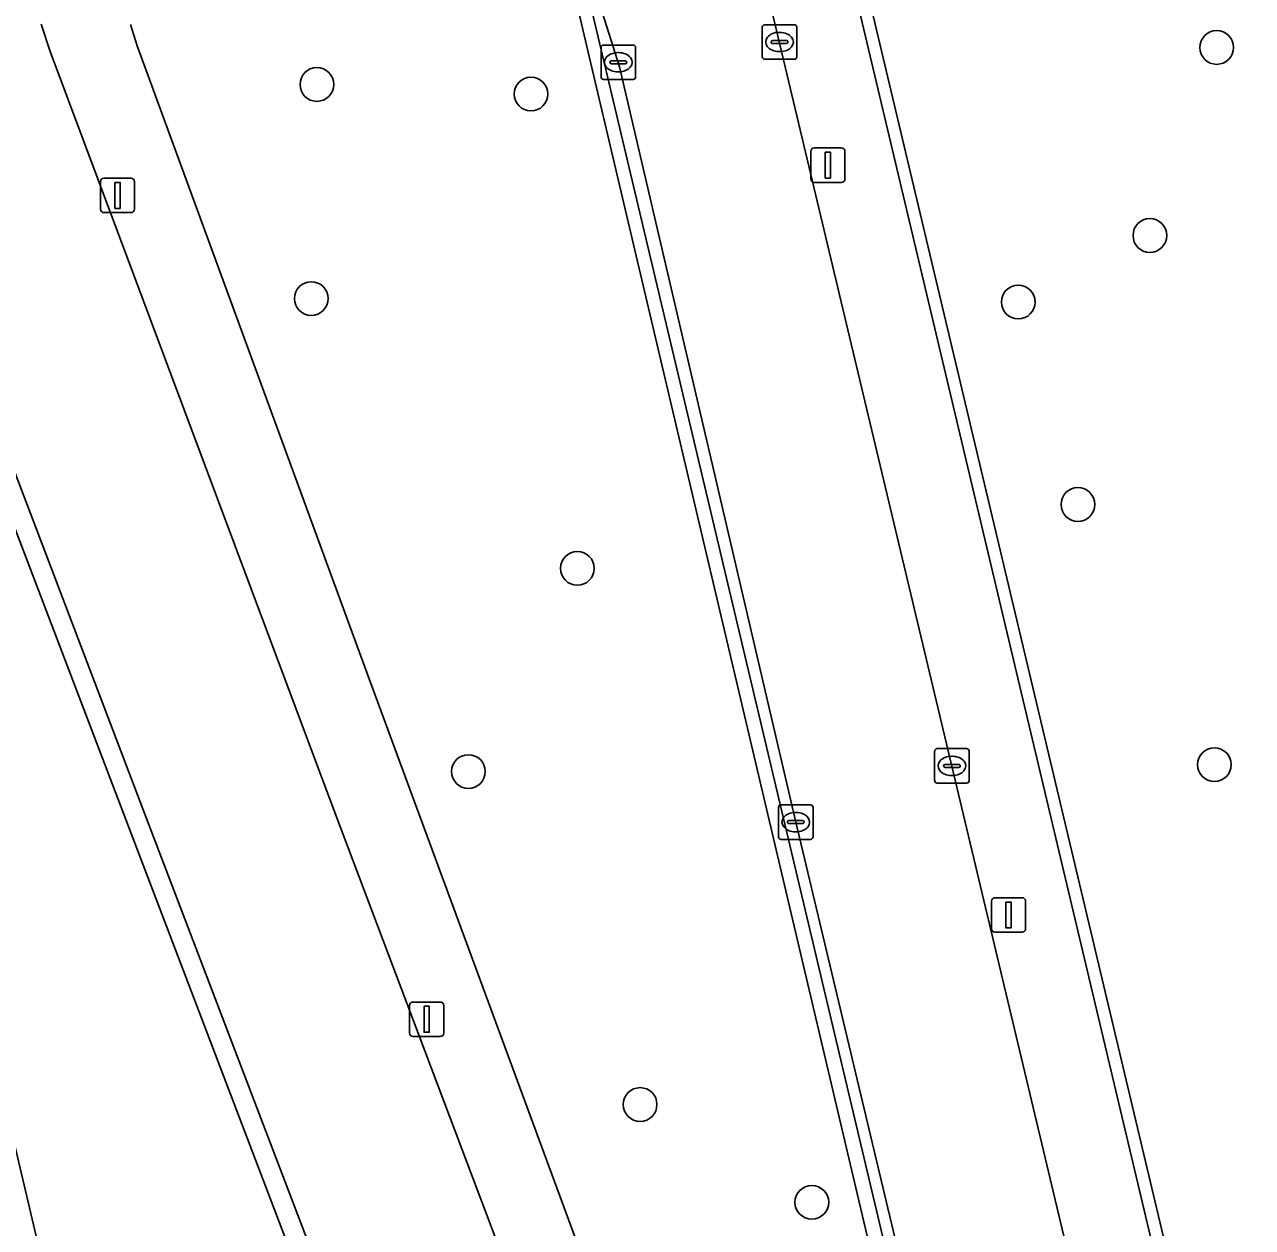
# Model space of a CAD drawing. Extents: x 158031 to 159244, y 380104 to 381214.
# Drawn here: x 158656.77 to 158692.37, y 380963 to 380997.89 of the extents above; entities that cross this region are included whole.
import ezdxf

# ---------------------------------------------------------------- set-up
doc = ezdxf.new("R2010")
doc.units = 0
for name, color, linetype in [('IMGEO_Berm_groen', 7, 'Continuous'), ('IMGEO_Boom', 7, 'Continuous'), ('IMGEO_Fietspad_open', 7, 'Continuous'), ('IMGEO_Groenvoorziening', 7, 'Continuous'), ('IMGEO_Kolk', 7, 'Continuous'), ('IMGEO_Lichtmast', 7, 'Continuous'), ('IMGEO_Muur', 7, 'Continuous'), ('IMGEO_Voetpad_open', 7, 'Continuous')]:
    doc.layers.add(name, color=color, linetype=linetype)

msp = doc.modelspace()

# ---------------------------------------------------------------- linework, layer by layer
at = {"layer": 'IMGEO_Berm_groen'}
msp.add_lwpolyline([(158659.843, 380997.893), (158660.03, 380997.272), (158666.732, 380978.988), (158676.668, 380952.037), (158683.376, 380953.532), (158671.995, 381001.81)], dxfattribs=at)
at = {"layer": 'IMGEO_Boom'}
for centre in [(158691.332, 380997.223), (158665.245, 380996.15), (158671.452, 380995.873), (158689.394, 380991.77), (158665.082, 380989.942), (158685.578, 380989.841), (158687.308, 380983.969), (158672.796, 380982.117), (158691.265, 380976.425), (158669.638, 380976.225), (158674.616, 380966.569), (158679.594, 380963.733)]:
    msp.add_circle(centre, 0.489, dxfattribs=at)
at = {"layer": 'IMGEO_Fietspad_open'}
for points in [[(158651.91, 381089.41), (158658.223, 381062.478), (158658.774, 381060.069), (158658.818, 381059.878), (158658.497, 381059.8), (158667.371, 381022.499), (158667.86, 381020.483), (158667.967, 381020.043), (158672.035, 381003.268), (158672.361, 381001.891), (158674.016, 380996.666), (158679.129, 380974.762), (158684.079, 380953.998), (158684.223, 380952.937), (158685.897, 380945.401), (158685.924, 380945.089), (158689.094, 380932.233), (158689.866, 380929.463)], [(158710.978, 380861.027), (158709.641, 380866.489), (158709.619, 380866.64), (158709.463, 380867.521), (158707.319, 380876.312), (158699.376, 380909.991), (158693.603, 380934.169), (158688.921, 380954.272), (158678.032, 381000), (158677.125, 381004.39), (158673.033, 381021.228), (158672.927, 381021.669), (158667.035, 381046.28), (158663.617, 381061.042), (158663.576, 381061.221), (158663, 381063.616), (158656.793, 381089.506)], [(158665.761, 380975.033), (158657.509, 380997.105), (158657.253, 380997.896)], [(158652.006, 380996.675), (158660.379, 380974.663), (158670.252, 380948.792)], [(158674.863, 380950.947), (158665.761, 380975.033)]]:
    msp.add_lwpolyline(points, dxfattribs=at)
at = {"layer": 'IMGEO_Groenvoorziening'}
for points in [[(158702.855, 380965.659), (158702.09, 380968.88), (158693.503, 381004.589), (158688.991, 381003.505), (158689.195, 381002.553), (158682.503, 381000.919), (158682.212, 381002.231), (158680.496, 381001.857), (158691.506, 380955.478), (158691.138, 380955.441), (158710.56, 380872.948), (158724.226, 380876.207), (158718.399, 380900.655), (158708.105, 380915.35), (158713.159, 380922.64), (158710.911, 380932.073), (158701.955, 380940.406), (158706.933, 380948.762)], [(158661.198, 380945.385), (158649.276, 380995.98), (158645.377, 380995.088), (158657.305, 380944.468)]]:
    msp.add_lwpolyline(points, close=True, dxfattribs=at)
for points in [[(158651.455, 380996.478), (158649.276, 380995.98), (158661.198, 380945.385), (158662.86, 380945.776), (158662.669, 380946.393), (158669.548, 380947.966), (158671.693, 380943.415), (158674.266, 380932.695), (158676.956, 380931.767), (158679.919, 380929.472), (158680.934, 380926.931), (158685.421, 380927.973), (158685.323, 380928.413), (158689.258, 380929.353), (158688.543, 380932.036)], [(158669.701, 380948.595), (158651.455, 380996.478)]]:
    msp.add_lwpolyline(points, dxfattribs=at)
at = {"layer": 'IMGEO_Kolk'}
for p, q in [((158678.232, 380997.882), (158679.084, 380997.882)), ((158678.157, 380996.956), (158678.157, 380997.808)), ((158678.645, 380997.662), (158678.67, 380997.662)), ((158679.158, 380997.808), (158679.158, 380996.956)), ((158673.483, 380996.368), (158673.483, 380997.22)), ((158673.558, 380997.294), (158674.41, 380997.294)), ((158674.484, 380997.22), (158674.484, 380996.368)), ((158678.416, 380997.376), (158678.416, 380997.388)), ((158678.854, 380997.339), (158678.456, 380997.339)), ((158678.459, 380997.425), (158678.857, 380997.425)), ((158678.9, 380997.388), (158678.9, 380997.376)), ((158673.742, 380996.788), (158673.742, 380996.8)), ((158673.785, 380996.837), (158674.183, 380996.837)), ((158673.971, 380997.074), (158673.996, 380997.074)), ((158674.226, 380996.8), (158674.226, 380996.788)), ((158679.084, 380996.882), (158678.232, 380996.882)), ((158678.668, 380997.102), (158678.643, 380997.102)), ((158674.18, 380996.751), (158673.782, 380996.751)), ((158673.994, 380996.514), (158673.969, 380996.514)), ((158674.41, 380996.294), (158673.558, 380996.294)), ((158683.23, 380976.889), (158684.082, 380976.889)), ((158683.155, 380975.963), (158683.155, 380976.815)), ((158683.643, 380976.669), (158683.668, 380976.669)), ((158684.156, 380976.815), (158684.156, 380975.963)), ((158683.414, 380976.383), (158683.414, 380976.395)), ((158683.852, 380976.346), (158683.454, 380976.346)), ((158683.457, 380976.432), (158683.855, 380976.432)), ((158683.898, 380976.395), (158683.898, 380976.383)), ((158684.082, 380975.889), (158683.23, 380975.889)), ((158683.666, 380976.109), (158683.641, 380976.109)), ((158678.627, 380974.332), (158678.627, 380975.184)), ((158678.702, 380975.258), (158679.554, 380975.258)), ((158679.628, 380975.184), (158679.628, 380974.332)), ((158678.886, 380974.752), (158678.886, 380974.764)), ((158679.324, 380974.715), (158678.926, 380974.715)), ((158678.929, 380974.801), (158679.327, 380974.801)), ((158679.115, 380975.038), (158679.14, 380975.038)), ((158679.37, 380974.764), (158679.37, 380974.752)), ((158679.138, 380974.478), (158679.113, 380974.478)), ((158679.554, 380974.258), (158678.702, 380974.258))]:
    msp.add_line(p, q, dxfattribs=at)
for points in [[(158678.232, 380997.882), (158679.084, 380997.882)], [(158678.157, 380996.956), (158678.157, 380997.808)], [(158679.158, 380997.808), (158679.158, 380996.956)], [(158673.483, 380996.368), (158673.483, 380997.22)], [(158673.558, 380997.294), (158674.41, 380997.294)], [(158674.484, 380997.22), (158674.484, 380996.368)], [(158679.084, 380996.882), (158678.232, 380996.882)], [(158674.41, 380996.294), (158673.558, 380996.294)], [(158683.23, 380976.889), (158684.082, 380976.889)], [(158683.155, 380975.963), (158683.155, 380976.815)], [(158684.156, 380976.815), (158684.156, 380975.963)], [(158684.082, 380975.889), (158683.23, 380975.889)], [(158678.627, 380974.332), (158678.627, 380975.184)], [(158678.702, 380975.258), (158679.554, 380975.258)], [(158679.628, 380975.184), (158679.628, 380974.332)], [(158679.554, 380974.258), (158678.702, 380974.258)]]:
    msp.add_lwpolyline(points, dxfattribs=at)
for centre, radius, start, end in [((158678.234, 380997.806), 0.0765, 91.552, 178.448), ((158678.234, 380997.806), 0.0765, 91.552, 178.448), ((158679.082, 380997.806), 0.0765, 1.552, 88.448), ((158679.082, 380997.806), 0.0765, 1.552, 88.448), ((158673.56, 380997.218), 0.0765, 91.552, 178.448), ((158673.56, 380997.218), 0.0765, 91.552, 178.448), ((158674.408, 380997.218), 0.0765, 1.552, 88.448), ((158674.408, 380997.218), 0.0765, 1.552, 88.448), ((158678.456, 380997.385), 0.0403, 85.8775, 175.7526), ((158678.453, 380997.375), 0.0366, 178.938, 274.7102), ((158678.857, 380997.382), 0.043, 264.8664, 352.4533), ((158678.861, 380997.387), 0.0386, 1.7309, 96.639), ((158673.782, 380996.797), 0.0403, 85.8775, 175.7526), ((158673.779, 380996.787), 0.0366, 178.938, 274.7102), ((158674.183, 380996.794), 0.043, 264.8664, 352.4533), ((158674.187, 380996.799), 0.0386, 1.7309, 96.639), ((158678.234, 380996.958), 0.0765, 181.552, 268.448), ((158678.234, 380996.958), 0.0765, 181.552, 268.448), ((158679.082, 380996.958), 0.0765, 271.552, 358.448), ((158679.082, 380996.958), 0.0765, 271.552, 358.448), ((158673.56, 380996.37), 0.0765, 181.552, 268.448), ((158673.56, 380996.37), 0.0765, 181.552, 268.448), ((158674.408, 380996.37), 0.0765, 271.552, 358.448), ((158674.408, 380996.37), 0.0765, 271.552, 358.448), ((158683.232, 380976.813), 0.0765, 91.552, 178.448), ((158683.232, 380976.813), 0.0765, 91.552, 178.448), ((158684.08, 380976.813), 0.0765, 1.552, 88.448), ((158684.08, 380976.813), 0.0765, 1.552, 88.448), ((158683.454, 380976.392), 0.0403, 85.8775, 175.7526), ((158683.451, 380976.382), 0.0366, 178.938, 274.7102), ((158683.855, 380976.389), 0.043, 264.8664, 352.4533), ((158683.859, 380976.394), 0.0386, 1.7309, 96.639), ((158683.232, 380975.965), 0.0765, 181.552, 268.448), ((158683.232, 380975.965), 0.0765, 181.552, 268.448), ((158684.08, 380975.965), 0.0765, 271.552, 358.448), ((158684.08, 380975.965), 0.0765, 271.552, 358.448), ((158678.704, 380975.182), 0.0765, 91.552, 178.448), ((158678.704, 380975.182), 0.0765, 91.552, 178.448), ((158679.552, 380975.182), 0.0765, 1.552, 88.448), ((158679.552, 380975.182), 0.0765, 1.552, 88.448), ((158678.926, 380974.761), 0.0403, 85.8775, 175.7526), ((158678.923, 380974.751), 0.0366, 178.938, 274.7102), ((158679.327, 380974.758), 0.043, 264.8664, 352.4533), ((158679.331, 380974.763), 0.0386, 1.7309, 96.639), ((158678.704, 380974.334), 0.0765, 181.552, 268.448), ((158678.704, 380974.334), 0.0765, 181.552, 268.448), ((158679.552, 380974.334), 0.0765, 271.552, 358.448), ((158679.552, 380974.334), 0.0765, 271.552, 358.448)]:
    msp.add_arc(centre, radius, start, end, dxfattribs=at)
for centre, major_axis, ratio, start_param, end_param in [((158678.644, 380997.382), (-0.387, 0.002), 0.722429, 4.712389, 7.853982), ((158678.669, 380997.382), (-0.39, 0.002), 0.717154, 1.570796, 4.712389), ((158673.97, 380996.794), (-0.387, 0.002), 0.722429, 4.712389, 7.853982), ((158673.995, 380996.794), (-0.39, 0.002), 0.717154, 1.570796, 4.712389), ((158683.642, 380976.389), (-0.387, 0.002), 0.722429, 4.712389, 7.853982), ((158683.667, 380976.389), (-0.39, 0.002), 0.717154, 1.570796, 4.712389), ((158679.114, 380974.758), (-0.387, 0.002), 0.722429, 4.712389, 7.853982), ((158679.139, 380974.758), (-0.39, 0.002), 0.717154, 1.570796, 4.712389)]:
    msp.add_ellipse(centre, major_axis=major_axis, ratio=ratio, start_param=start_param, end_param=end_param, dxfattribs=at)
at = {"layer": 'IMGEO_Lichtmast'}
for p, q in [((158679.665, 380994.31), (158680.455, 380994.31)), ((158680.455, 380994.31), (158679.665, 380994.31)), ((158679.565, 380993.41), (158679.565, 380994.21)), ((158679.565, 380994.21), (158679.565, 380993.41)), ((158680.555, 380994.21), (158680.555, 380993.41)), ((158680.555, 380993.41), (158680.555, 380994.21)), ((158658.97, 380992.533), (158658.97, 380993.333)), ((158658.97, 380993.333), (158658.97, 380992.533)), ((158659.07, 380993.433), (158659.86, 380993.433)), ((158659.86, 380993.433), (158659.07, 380993.433)), ((158659.96, 380993.333), (158659.96, 380992.533)), ((158659.96, 380992.533), (158659.96, 380993.333)), ((158680.455, 380993.31), (158679.665, 380993.31)), ((158679.665, 380993.31), (158680.455, 380993.31)), ((158659.86, 380992.433), (158659.07, 380992.433)), ((158659.07, 380992.433), (158659.86, 380992.433)), ((158684.902, 380972.566), (158685.692, 380972.566)), ((158685.692, 380972.566), (158684.902, 380972.566)), ((158684.802, 380971.666), (158684.802, 380972.466)), ((158684.802, 380972.466), (158684.802, 380971.666)), ((158685.792, 380972.466), (158685.792, 380971.666)), ((158685.792, 380971.666), (158685.792, 380972.466)), ((158685.692, 380971.566), (158684.902, 380971.566)), ((158684.902, 380971.566), (158685.692, 380971.566)), ((158667.931, 380968.642), (158667.931, 380969.442)), ((158667.931, 380969.442), (158667.931, 380968.642)), ((158668.031, 380969.542), (158668.821, 380969.542)), ((158668.821, 380969.542), (158668.031, 380969.542)), ((158668.921, 380969.442), (158668.921, 380968.642)), ((158668.921, 380968.642), (158668.921, 380969.442)), ((158668.821, 380968.542), (158668.031, 380968.542)), ((158668.031, 380968.542), (158668.821, 380968.542))]:
    msp.add_line(p, q, dxfattribs=at)
for points in [[(158679.985, 380994.185), (158680.135, 380994.185), (158680.135, 380993.435), (158679.985, 380993.435), (158679.985, 380994.185)], [(158659.39, 380993.308), (158659.54, 380993.308), (158659.54, 380992.558), (158659.39, 380992.558), (158659.39, 380993.308)], [(158685.222, 380972.441), (158685.372, 380972.441), (158685.372, 380971.691), (158685.222, 380971.691), (158685.222, 380972.441)], [(158668.351, 380969.417), (158668.501, 380969.417), (158668.501, 380968.667), (158668.351, 380968.667), (158668.351, 380969.417)]]:
    msp.add_lwpolyline(points, dxfattribs=at)
for centre, start, end in [((158679.665, 380994.21), 90, 180), ((158679.665, 380994.21), 90, 180), ((158680.455, 380994.21), 0, 90), ((158680.455, 380994.21), 360, 90), ((158659.07, 380993.333), 90, 180), ((158659.07, 380993.333), 90, 180), ((158659.86, 380993.333), 0, 90), ((158659.86, 380993.333), 360, 90), ((158679.665, 380993.41), 180, 270), ((158679.665, 380993.41), 180, 270), ((158680.455, 380993.41), 270, 0), ((158680.455, 380993.41), 270, 0), ((158659.07, 380992.533), 180, 270), ((158659.07, 380992.533), 180, 270), ((158659.86, 380992.533), 270, 0), ((158659.86, 380992.533), 270, 0), ((158684.902, 380972.466), 90, 180), ((158684.902, 380972.466), 90, 180), ((158685.692, 380972.466), 0, 90), ((158685.692, 380972.466), 360, 90), ((158684.902, 380971.666), 180, 270), ((158684.902, 380971.666), 180, 270), ((158685.692, 380971.666), 270, 0), ((158685.692, 380971.666), 270, 0), ((158668.031, 380969.442), 90, 180), ((158668.031, 380969.442), 90, 180), ((158668.821, 380969.442), 0, 90), ((158668.821, 380969.442), 360, 90), ((158668.031, 380968.642), 180, 270), ((158668.031, 380968.642), 180, 270), ((158668.821, 380968.642), 270, 0), ((158668.821, 380968.642), 270, 0)]:
    msp.add_arc(centre, 0.1, start, end, dxfattribs=at)
at = {"layer": 'IMGEO_Muur'}
for points in [[(158672.361, 381001.891), (158672.035, 381003.268), (158671.666, 381003.181), (158671.995, 381001.81), (158683.376, 380953.532), (158683.797, 380953.67)], [(158680.496, 381001.857), (158680.141, 381001.782), (158691.138, 380955.441), (158691.506, 380955.478)]]:
    msp.add_lwpolyline(points, close=True, dxfattribs=at)
at = {"layer": 'IMGEO_Voetpad_open'}
for points in [[(158656.793, 381089.506), (158663, 381063.616), (158663.576, 381061.221), (158663.617, 381061.042), (158667.035, 381046.28), (158672.927, 381021.669), (158673.033, 381021.228), (158677.125, 381004.39), (158678.032, 381000), (158688.921, 380954.272), (158693.603, 380934.169), (158699.376, 380909.991), (158707.319, 380876.312), (158709.463, 380867.521), (158709.619, 380866.64)], [(158710.56, 380872.948), (158691.138, 380955.441), (158680.141, 381001.782), (158679.454, 381004.674), (158675.365, 381021.433), (158675.292, 381021.757), (158675.182, 381022.181), (158674.741, 381023.929), (158669.709, 381045.431), (158670.29, 381045.607), (158672.091, 381048.584), (158671.442, 381051.187), (158668.966, 381050.585), (158669.149, 381049.844), (158668.789, 381049.827), (158665.954, 381061.6), (158665.91, 381061.781), (158665.863, 381061.976), (158665.542, 381063.312), (158667.243, 381063.721), (158667.037, 381064.578), (158664.329, 381075.825)], [(158684.233, 380952.634), (158684.223, 380952.937), (158684.079, 380953.998), (158679.129, 380974.762), (158674.016, 380996.666), (158672.361, 381001.891), (158683.797, 380953.67), (158683.376, 380953.532), (158676.668, 380952.037), (158666.732, 380978.988), (158660.03, 380997.272), (158659.843, 380997.893)], [(158657.253, 380997.896), (158657.509, 380997.105), (158665.761, 380975.033), (158674.863, 380950.947)], [(158652.006, 380996.675), (158651.455, 380996.478), (158669.701, 380948.595)], [(158670.252, 380948.792), (158660.379, 380974.663), (158652.006, 380996.675)]]:
    msp.add_lwpolyline(points, dxfattribs=at)

doc.saveas('drawing.dxf')
